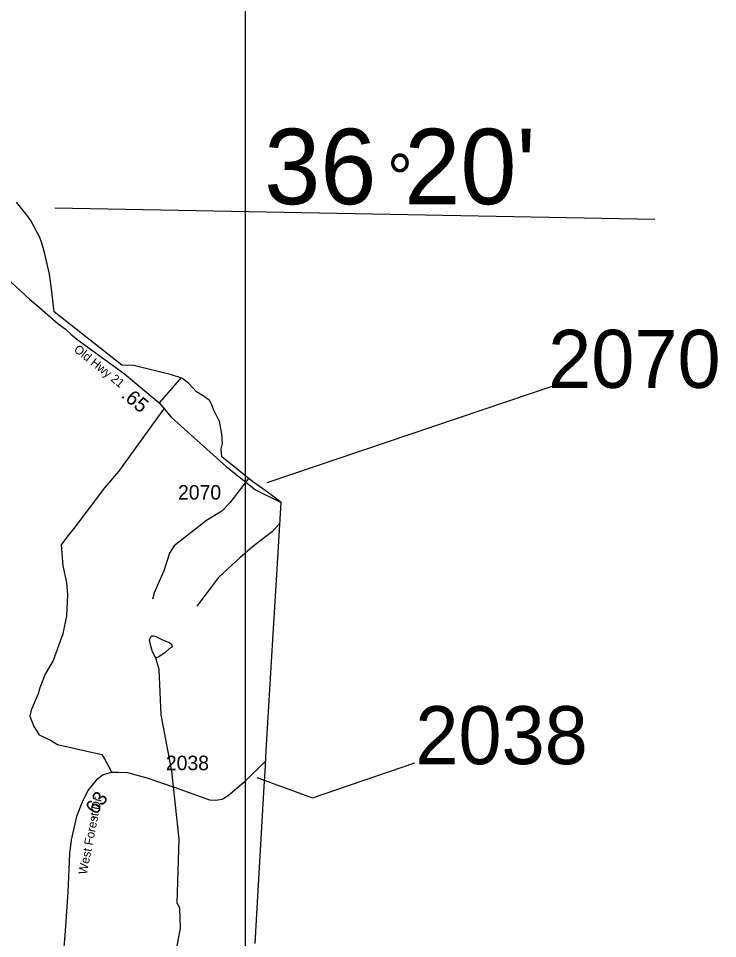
# Model space of a CAD drawing. Extents: x 1248089 to 1457196, y 820910 to 988753.
# Drawn here: x 1447230 to 1453259, y 939171 to 947102 of the extents above; entities that cross this region are included whole.
import ezdxf

# ---------------------------------------------------------------- set-up
doc = ezdxf.new("R2010")
doc.units = 0
for name, color, linetype in [('Exist Boundary Political CountyLine', 7, 'Continuous'), ('Exist Hydrographic Misc Water Feature', 7, 'Continuous'), ('Exist Road Non-System Type 51', 7, 'Continuous'), ('Exist Road Secondary Type 51 Attributed', 7, 'Continuous'), ('Exist Road Secondary Type 51 Label', 7, 'Continuous'), ('Map Preparation Boundary City Limit Buffer Line', 7, 'Continuous'), ('Map Preparation Inset Cut Line', 7, 'Continuous'), ('Map Preparation Longitude Latitude Label', 7, 'Continuous'), ('Map Preparation Longitude Latitude Lines', 7, 'Continuous'), ('Prop GRAU CAT1 Cell', 7, 'Continuous'), ('Prop Lane Lines', 7, 'Continuous')]:
    doc.layers.add(name, color=color, linetype=linetype)

msp = doc.modelspace()

# ---------------------------------------------------------------- linework, layer by layer
at = {"layer": 'Exist Boundary Political CountyLine'}
for points in [[(1447539, 944572.8), (1447516.3, 944769.8), (1447497.4, 944898.6), (1447458.6, 945072.7), (1447430.6, 945165.1), (1447413.6, 945212.6), (1447336.6, 945359.5), (1447294.6, 945417), (1447212.6, 945516.5)], [(1448984.2, 943324.2), (1448978, 943390.6), (1448991.2, 943438), (1448985.5, 943521.3), (1448962.8, 943627.4), (1448916.4, 943724), (1448897.5, 943771.4), (1448878.6, 943809.3), (1448833.1, 943843.4), (1448765, 943883.2), (1448695.9, 943957.1), (1448640, 944000.6), (1448551, 944031), (1448224.4, 944110.5), (1448122.2, 944114.3), (1447539, 944572.8)], [(1449495.6, 942929.5), (1449399.2, 943004.1), (1449247.8, 943110.2), (1448984.2, 943324.2)], [(1449270.6, 939128.8), (1449294.6, 939533.5), (1449326.6, 940081.3), (1449348.6, 940482.3), (1449359.6, 940656.5), (1449364.6, 940744), (1449424.6, 941749.8), (1449456.6, 942260.9), (1449495.6, 942929.5)]]:
    msp.add_lwpolyline(points, dxfattribs=at)
at = {"layer": 'Exist Hydrographic Misc Water Feature'}
for points in [[(1448494.9, 941637.4), (1448537, 941673.4), (1448555.3, 941685), (1448559.4, 941692.9), (1448553.6, 941703), (1448531.9, 941719.5), (1448474.4, 941742.6), (1448418.9, 941771.7), (1448395, 941778.1), (1448379, 941776.4), (1448370.9, 941770.5), (1448358.4, 941746.9), (1448361.9, 941716.7), (1448384.6, 941644.3), (1448409.7, 941595.8), (1448415.6, 941591.7), (1448439.7, 941601.3), (1448486.4, 941634.3), (1448494.9, 941637.4)], [(1447847.6, 934948.6), (1447924.6, 935029.1), (1448064.7, 935400.5), (1448083.7, 935551.2), (1448316.7, 935989.7), (1448325.6, 936905.4), (1448472.6, 937670.7), (1448690.6, 938158.8), (1448695.6, 938467.3), (1448639.7, 938566.9), (1448632.6, 938675.3), (1448608.6, 938711.9), (1448580.6, 939017.9), (1448626.6, 939259.8), (1448621.6, 939437.2), (1448597.6, 939477.1), (1448615.7, 940028.3), (1448551.6, 940614), (1448460.6, 941098.4), (1448442.6, 941489.5), (1448411.6, 941598.4)]]:
    msp.add_lwpolyline(points, dxfattribs=at)
at = {"layer": 'Exist Road Non-System Type 51'}
for points in [[(1448632.3, 944006.7), (1448562.1, 943922.9), (1448444.5, 943787.6)], [(1448490.3, 943746.7), (1448092, 943195.3), (1447973.3, 943057), (1447707.2, 942704.7), (1447657.3, 942642.2), (1447599.2, 942565.5)], [(1449212.7, 943137), (1449052.5, 942925.3), (1448984.9, 942854.7), (1448852.6, 942773.8), (1448573.6, 942556.8), (1448532.4, 942493.6), (1448483.9, 942340.6), (1448401.9, 942150.3), (1448387.2, 942095.9)], [(1449488.4, 942753.6), (1449419.6, 942680.7), (1449372.6, 942642.4), (1449247.7, 942548.3), (1449141.9, 942454.2), (1448956.7, 942283.6), (1448769, 942037.3)], [(1447599.2, 942565.5), (1447605, 942490.1), (1447613.8, 942384.2), (1447644.7, 942238.6), (1447653.5, 942132.7), (1447644.7, 941951.8), (1447613.8, 941797.4), (1447530.9, 941568.5)], [(1447530.9, 941568.5), (1447461.8, 941449.3), (1447414.8, 941333.2), (1447400.1, 941281.7), (1447339.9, 941139.6), (1447328.1, 941088.1), (1447361.9, 940998.4), (1447407.5, 940926.4), (1447506, 940880.8), (1447567.7, 940842.5), (1447808.7, 940789.6), (1447949.8, 940758.7), (1447971.3, 940719.8), (1448024.2, 940624.2), (1448031.6, 940602.1)]]:
    msp.add_lwpolyline(points, dxfattribs=at)
at = {"layer": 'Exist Road Secondary Type 51 Attributed'}
for points in [[(1446944.9, 945024.4), (1447006.1, 944972.5), (1447048.4, 944931.7), (1447101.5, 944886.6), (1447172.3, 944822), (1447246.9, 944752.6), (1447324.7, 944683.2), (1447390.2, 944627.9), (1447459.4, 944567.2), (1447574, 944468.9), (1447632.1, 944426.3), (1447683.3, 944381.2), (1447733.6, 944337.8), (1448145.5, 944038.2), (1448444.5, 943787.6), (1448547.6, 943665.4), (1449022.1, 943239.6), (1449274.5, 943037.7), (1449495.6, 942929.5)], [(1449362.3, 940703), (1449173.9, 940515.9), (1449038.7, 940400.7), (1448985.9, 940369), (1448933.2, 940360.6), (1448880.4, 940364.8), (1448808, 940390), (1448583.1, 940470.3), (1448338.8, 940552.6), (1448244.9, 940580.9), (1448173, 940600.6), (1448090.6, 940603.2), (1448031.6, 940602.1), (1447961, 940581.5), (1447899.3, 940537.4), (1447828.8, 940447.7), (1447780.3, 940346.2), (1447732, 940222), (1447683.5, 940022), (1447670.2, 939905.8), (1447657.1, 939571.1), (1447632.1, 939239.3), (1447604.6, 938882.6)]]:
    msp.add_lwpolyline(points, dxfattribs=at)
at = {"layer": 'Map Preparation Inset Cut Line'}
msp.add_lwpolyline([(1449183.9, 915849.1), (1388709.5, 915849.1), (1388709.5, 960097.6), (1449183.9, 960097.6)], close=True, dxfattribs=at)
at = {"layer": 'Map Preparation Longitude Latitude Lines'}
msp.add_line((1447544.4, 945469), (1452718.8, 945371.2), dxfattribs=at)
at = {"layer": 'Prop Lane Lines'}
msp.add_line((1449375, 943102.7), (1451850.5, 943936.5), dxfattribs=at)
msp.add_lwpolyline([(1449286.9, 940558.4), (1449766.4, 940383), (1450649.3, 940687)], dxfattribs=at)

# ---------------------------------------------------------------- texts
at = {"layer": 'Exist Road Secondary Type 51 Label'}
for s, rotation, p in [('Old Hwy 21', 321.37963, (1447701.9, 944237)), ('West Forest Dr', 78.77621, (1447818.4, 939718.5))]:
    msp.add_text(s, height=75, rotation=rotation, dxfattribs=at).set_placement(p)
at = {"layer": 'Map Preparation Boundary City Limit Buffer Line'}
msp.add_text('°', height=410.1, dxfattribs=at).set_placement((1450410.5, 945523.1))
at = {"layer": 'Map Preparation Longitude Latitude Label'}
msp.add_text("36 20'", height=650, dxfattribs=at).set_placement((1449349.8, 945500.5))
at = {"layer": 'Prop GRAU CAT1 Cell'}
for s, rotation, p in [('.65', 320.22858, (1448108, 943842.7)), ('.63', 55.10126, (1447874.8, 940193.1))]:
    msp.add_text(s, height=125, rotation=rotation, dxfattribs=at).set_placement(p)
at = {"layer": 'Prop Lane Lines'}
for s, height, p in [('2070', 500, (1451798, 943917.2)), ('2070', 125, (1448606.3, 942954.6)), ('2038', 500, (1450652.7, 940674.3)), ('2038', 125, (1448501.4, 940622.4))]:
    msp.add_text(s, height=height, dxfattribs=at).set_placement(p)

doc.saveas('drawing.dxf')
